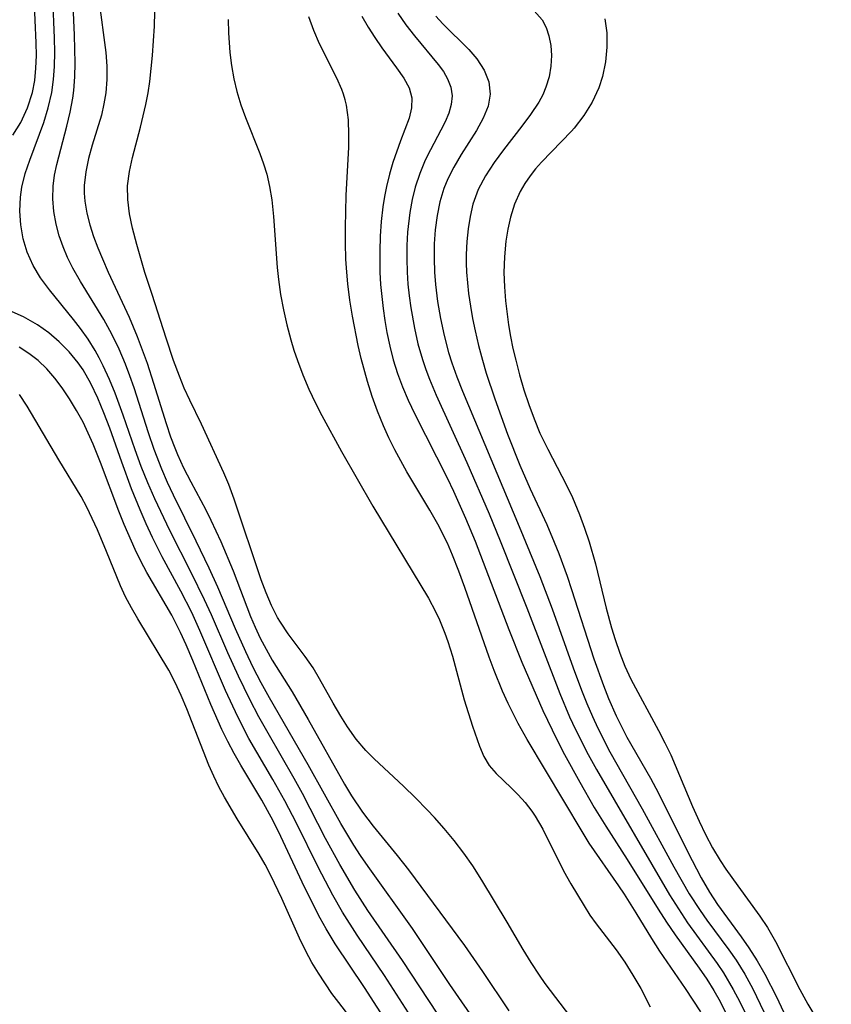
# Model space of a CAD drawing. Header units: metres. Extents: x 1073367 to 1082519, y 1569854 to 1574957.
# Tile 857 of 1056: x 1079521 to 1079612, y 1572781 to 1572892. Entities that reach past the tile are written whole.
import ezdxf

# ---------------------------------------------------------------- set-up
doc = ezdxf.new("R2010")
doc.units = ezdxf.units.M
doc.layers.add('CGG_CurvaNivelLidar_v1', color=253, linetype='Continuous', lineweight=30)

msp = doc.modelspace()

# ---------------------------------------------------------------- linework, layer by layer
at = {"layer": 'CGG_CurvaNivelLidar_v1'}
for p, q in [((1079526.9399, 1572890.1718, 71.5), (1079526.3887, 1572902.4438, 71.5)), ((1079524.6789, 1572889.8492, 72), (1079524.2997, 1572899.1974, 72)), ((1079535.9009, 1572891.195, 70.5), (1079536.0763, 1572899.5009, 70.5)), ((1079522.6484, 1572889.3185, 72.5), (1079522.2269, 1572898.3217, 72.5)), ((1079529.6605, 1572894.1783, 71), (1079530.4321, 1572888.2214, 71)), ((1079553.7738, 1572890.6784, 71), (1079553.2111, 1572892.2154, 71)), ((1079559.1524, 1572892.3144, 71.5), (1079559.8797, 1572891.0809, 71.5)), ((1079563.2047, 1572892.634, 72), (1079564.114, 1572891.3239, 72)), ((1079567.4758, 1572892.2883, 72.5), (1079568.2438, 1572891.4433, 72.5)), ((1079578.5101, 1572892.8872, 73), (1079579.3916, 1572891.8795, 73)), ((1079535.6997, 1572887.8964, 70.5), (1079535.9009, 1572891.195, 70.5)), ((1079544.1676, 1572891.9322, 70.5), (1079544.1915, 1572890.4263, 70.5)), ((1079559.8797, 1572891.0809, 71.5), (1079560.637, 1572889.8933, 71.5)), ((1079564.114, 1572891.3239, 72), (1079565.0679, 1572890.0856, 72)), ((1079568.2438, 1572891.4433, 72.5), (1079571.1637, 1572888.5728, 72.5)), ((1079579.3916, 1572891.8795, 73), (1079579.8356, 1572891.0385, 73)), ((1079586.4398, 1572892.0149, 73.5), (1079586.6497, 1572890.4342, 73.5)), ((1079527.0152, 1572887.0337, 71.5), (1079526.9399, 1572890.1718, 71.5)), ((1079544.1915, 1572890.4263, 70.5), (1079544.3451, 1572888.2347, 70.5)), ((1079554.4205, 1572889.1966, 71), (1079553.7738, 1572890.6784, 71)), ((1079565.0679, 1572890.0856, 72), (1079567.7458, 1572886.8791, 72)), ((1079579.8356, 1572891.0385, 73), (1079580.1496, 1572890.1109, 73)), ((1079580.1496, 1572890.1109, 73), (1079580.3596, 1572889.0206, 73)), ((1079586.6497, 1572890.4342, 73.5), (1079586.6658, 1572888.8069, 73.5)), ((1079522.6583, 1572887.89, 72.5), (1079522.6484, 1572889.3185, 72.5)), ((1079524.7074, 1572888.2532, 72), (1079524.6789, 1572889.8492, 72)), ((1079556.3817, 1572885.3397, 71), (1079554.4205, 1572889.1966, 71)), ((1079560.637, 1572889.8933, 71.5), (1079561.4108, 1572888.7568, 71.5)), ((1079580.3596, 1572889.0206, 73), (1079580.436, 1572887.878, 73)), ((1079522.6055, 1572886.4717, 72.5), (1079522.6583, 1572887.89, 72.5)), ((1079524.6803, 1572886.6721, 72), (1079524.7074, 1572888.2532, 72)), ((1079530.4321, 1572888.2214, 71), (1079530.545, 1572886.6872, 71)), ((1079535.3903, 1572884.9726, 70.5), (1079535.6997, 1572887.8964, 70.5)), ((1079544.3451, 1572888.2347, 70.5), (1079544.5325, 1572886.7496, 70.5)), ((1079561.4108, 1572888.7568, 71.5), (1079563.0763, 1572886.49, 71.5)), ((1079571.1637, 1572888.5728, 72.5), (1079572.0825, 1572887.5218, 72.5)), ((1079580.436, 1572887.878, 73), (1079580.3783, 1572886.7062, 73)), ((1079586.6658, 1572888.8069, 73.5), (1079586.5035, 1572887.1649, 73.5)), ((1079524.5796, 1572885.1858, 72), (1079524.6803, 1572886.6721, 72)), ((1079526.9733, 1572885.4827, 71.5), (1079527.0152, 1572887.0337, 71.5)), ((1079530.545, 1572886.6872, 71), (1079530.5535, 1572885.1913, 71)), ((1079544.5325, 1572886.7496, 70.5), (1079544.7928, 1572885.2805, 70.5)), ((1079567.7458, 1572886.8791, 72), (1079568.3223, 1572886.0831, 72)), ((1079572.0825, 1572887.5218, 72.5), (1079572.8973, 1572886.2555, 72.5)), ((1079580.3783, 1572886.7062, 73), (1079580.1762, 1572885.5076, 73)), ((1079586.5035, 1572887.1649, 73.5), (1079586.1631, 1572885.5385, 73.5)), ((1079522.4646, 1572885.0788, 72.5), (1079522.6055, 1572886.4717, 72.5)), ((1079563.0763, 1572886.49, 71.5), (1079563.8679, 1572885.3584, 71.5)), ((1079568.3223, 1572886.0831, 72), (1079568.7909, 1572885.2772, 72)), ((1079572.8973, 1572886.2555, 72.5), (1079573.4188, 1572884.9242, 72.5)), ((1079586.1631, 1572885.5385, 73.5), (1079585.7453, 1572884.2506, 73.5)), ((1079522.2065, 1572883.7185, 72.5), (1079522.4646, 1572885.0788, 72.5)), ((1079524.3798, 1572883.7208, 72), (1079524.5796, 1572885.1858, 72)), ((1079526.8482, 1572883.9479, 71.5), (1079526.9733, 1572885.4827, 71.5)), ((1079530.5535, 1572885.1913, 71), (1079530.4412, 1572883.7119, 71)), ((1079535.1982, 1572883.6945, 70.5), (1079535.3903, 1572884.9726, 70.5)), ((1079544.7928, 1572885.2805, 70.5), (1079545.1345, 1572883.8328, 70.5)), ((1079556.9297, 1572884.0632, 71), (1079556.3817, 1572885.3397, 71)), ((1079563.8679, 1572885.3584, 71.5), (1079564.4732, 1572884.2496, 71.5)), ((1079568.7909, 1572885.2772, 72), (1079569.1488, 1572884.3335, 72)), ((1079573.4188, 1572884.9242, 72.5), (1079573.5808, 1572883.5568, 72.5)), ((1079580.1762, 1572885.5076, 73), (1079579.8201, 1572884.3222, 73)), ((1079521.6609, 1572882.0148, 72.5), (1079522.2065, 1572883.7185, 72.5)), ((1079523.9939, 1572882.0241, 72), (1079524.3798, 1572883.7208, 72)), ((1079526.7332, 1572883.1001, 71.5), (1079526.8482, 1572883.9479, 71.5)), ((1079530.4412, 1572883.7119, 71), (1079530.2373, 1572882.4505, 71)), ((1079534.9496, 1572882.3975, 70.5), (1079535.1982, 1572883.6945, 70.5)), ((1079545.1345, 1572883.8328, 70.5), (1079545.5799, 1572882.3607, 70.5)), ((1079557.115, 1572883.5375, 71), (1079556.9297, 1572884.0632, 71)), ((1079557.2992, 1572882.9105, 71), (1079557.115, 1572883.5375, 71)), ((1079564.4732, 1572884.2496, 71.5), (1079564.7915, 1572883.1299, 71.5)), ((1079569.1488, 1572884.3335, 72), (1079569.291, 1572883.3623, 72)), ((1079569.291, 1572883.3623, 72), (1079569.2026, 1572882.3959, 72)), ((1079573.5808, 1572883.5568, 72.5), (1079573.3422, 1572882.2059, 72.5)), ((1079579.4619, 1572883.4855, 73), (1079579.0261, 1572882.669, 73)), ((1079579.8201, 1572884.3222, 73), (1079579.4619, 1572883.4855, 73)), ((1079585.7453, 1572884.2506, 73.5), (1079585.0072, 1572882.662, 73.5)), ((1079526.4356, 1572881.5151, 71.5), (1079526.7332, 1572883.1001, 71.5)), ((1079530.2373, 1572882.4505, 71), (1079529.9488, 1572881.2089, 71)), ((1079534.3464, 1572879.8528, 70.5), (1079534.9496, 1572882.3975, 70.5)), ((1079545.5799, 1572882.3607, 70.5), (1079546.0999, 1572880.9148, 70.5)), ((1079557.4376, 1572882.2971, 71), (1079557.2992, 1572882.9105, 71)), ((1079557.6563, 1572880.6792, 71), (1079557.4376, 1572882.2971, 71)), ((1079564.7915, 1572883.1299, 71.5), (1079564.7571, 1572882.0161, 71.5)), ((1079569.2026, 1572882.3959, 72), (1079568.9268, 1572881.4142, 72)), ((1079579.0261, 1572882.669, 73), (1079578.1075, 1572881.2726, 73)), ((1079585.0072, 1572882.662, 73.5), (1079584.0777, 1572881.1578, 73.5)), ((1079520.8966, 1572880.3866, 72.5), (1079521.6609, 1572882.0148, 72.5)), ((1079523.4822, 1572880.3593, 72), (1079523.9939, 1572882.0241, 72)), ((1079526.0654, 1572879.9491, 71.5), (1079526.4356, 1572881.5151, 71.5)), ((1079529.9488, 1572881.2089, 71), (1079528.9261, 1572877.829, 71)), ((1079564.7571, 1572882.0161, 71.5), (1079564.4648, 1572880.8515, 71.5)), ((1079568.9268, 1572881.4142, 72), (1079568.5327, 1572880.4628, 72)), ((1079573.3422, 1572882.2059, 72.5), (1079572.7941, 1572880.8441, 72.5)), ((1079578.1075, 1572881.2726, 73), (1079577.1315, 1572879.9605, 73)), ((1079584.0777, 1572881.1578, 73.5), (1079582.9944, 1572879.7482, 73.5)), ((1079520.0098, 1572878.9436, 72.5), (1079520.8966, 1572880.3866, 72.5)), ((1079521.9087, 1572876.1414, 72), (1079523.4822, 1572880.3593, 72)), ((1079546.0999, 1572880.9148, 70.5), (1079547.723, 1572876.8865, 70.5)), ((1079557.7236, 1572878.9965, 71), (1079557.6563, 1572880.6792, 71)), ((1079564.4648, 1572880.8515, 71.5), (1079563.5045, 1572878.3167, 71.5)), ((1079568.5327, 1572880.4628, 72), (1079568.0497, 1572879.4925, 72)), ((1079572.7941, 1572880.8441, 72.5), (1079572.0376, 1572879.4685, 72.5)), ((1079524.9418, 1572875.6578, 71.5), (1079526.0654, 1572879.9491, 71.5)), ((1079533.4444, 1572876.456, 70.5), (1079534.3464, 1572879.8528, 70.5)), ((1079557.6951, 1572877.5863, 71), (1079557.7236, 1572878.9965, 71)), ((1079568.0497, 1572879.4925, 72), (1079566.8671, 1572877.3018, 72)), ((1079572.0376, 1572879.4685, 72.5), (1079570.3275, 1572876.7766, 72.5)), ((1079577.1315, 1572879.9605, 73), (1079575.0692, 1572877.3107, 73)), ((1079582.6861, 1572879.3938, 73.5), (1079579.3157, 1572875.9347, 73.5)), ((1079582.9944, 1572879.7482, 73.5), (1079582.6861, 1572879.3938, 73.5)), ((1079528.9261, 1572877.829, 71), (1079528.5162, 1572876.3344, 71)), ((1079563.5045, 1572878.3167, 71.5), (1079562.6584, 1572875.8821, 71.5)), ((1079547.723, 1572876.8865, 70.5), (1079548.136, 1572875.7405, 70.5)), ((1079557.4239, 1572872.1652, 71), (1079557.6951, 1572877.5863, 71)), ((1079566.8671, 1572877.3018, 72), (1079566.2864, 1572876.1418, 72)), ((1079570.3275, 1572876.7766, 72.5), (1079569.4842, 1572875.3663, 72.5)), ((1079575.0692, 1572877.3107, 73), (1079574.0072, 1572875.8747, 73)), ((1079521.4053, 1572874.6299, 72), (1079521.9087, 1572876.1414, 72)), ((1079524.6906, 1572874.4487, 71.5), (1079524.9418, 1572875.6578, 71.5)), ((1079528.5162, 1572876.3344, 71), (1079528.2026, 1572874.8344, 71)), ((1079533.0851, 1572874.8681, 70.5), (1079533.4444, 1572876.456, 70.5)), ((1079548.136, 1572875.7405, 70.5), (1079548.4938, 1572874.5784, 70.5)), ((1079562.6584, 1572875.8821, 71.5), (1079562.2695, 1572874.5668, 71.5)), ((1079566.2864, 1572876.1418, 72), (1079565.6599, 1572874.6631, 72)), ((1079574.0072, 1572875.8747, 73), (1079573.0399, 1572874.3945, 73)), ((1079579.3157, 1572875.9347, 73.5), (1079578.6593, 1572875.1814, 73.5)), ((1079521.0331, 1572873.1069, 72), (1079521.4053, 1572874.6299, 72)), ((1079528.2026, 1572874.8344, 71), (1079528.0321, 1572873.3149, 71)), ((1079532.8866, 1572873.2822, 70.5), (1079533.0851, 1572874.8681, 70.5)), ((1079548.4938, 1572874.5784, 70.5), (1079548.8254, 1572873.1786, 70.5)), ((1079562.2695, 1572874.5668, 71.5), (1079561.9336, 1572873.2081, 71.5)), ((1079565.6599, 1572874.6631, 72), (1079565.1454, 1572873.1123, 72)), ((1079569.4842, 1572875.3663, 72.5), (1079568.8194, 1572874.0593, 72.5)), ((1079578.6593, 1572875.1814, 73.5), (1079578.0455, 1572874.3982, 73.5)), ((1079524.5298, 1572873.2381, 71.5), (1079524.6906, 1572874.4487, 71.5)), ((1079568.8194, 1572874.0593, 72.5), (1079568.3723, 1572872.9541, 72.5)), ((1079573.0399, 1572874.3945, 73), (1079572.2333, 1572872.8446, 73)), ((1079577.4511, 1572873.533, 73.5), (1079576.9283, 1572872.6279, 73.5)), ((1079578.0455, 1572874.3982, 73.5), (1079577.4511, 1572873.533, 73.5)), ((1079520.8776, 1572871.9959, 72), (1079521.0331, 1572873.1069, 72)), ((1079524.4938, 1572871.8166, 71.5), (1079524.5298, 1572873.2381, 71.5)), ((1079528.0321, 1572873.3149, 71), (1079528.0265, 1572872.4238, 71)), ((1079528.0265, 1572872.4238, 71), (1079528.0915, 1572871.5306, 71)), ((1079532.9137, 1572871.7137, 70.5), (1079532.8866, 1572873.2822, 70.5)), ((1079548.8254, 1572873.1786, 70.5), (1079549.0727, 1572871.6791, 70.5)), ((1079561.9336, 1572873.2081, 71.5), (1079561.7119, 1572872.0767, 71.5)), ((1079565.1454, 1572873.1123, 72), (1079564.8035, 1572871.7134, 72)), ((1079568.3723, 1572872.9541, 72.5), (1079567.9231, 1572871.4516, 72.5)), ((1079572.2333, 1572872.8446, 73), (1079571.6387, 1572871.1933, 73)), ((1079576.9283, 1572872.6279, 73.5), (1079576.3074, 1572871.219, 73.5)), ((1079520.8105, 1572870.4321, 72), (1079520.8776, 1572871.9959, 72)), ((1079524.612, 1572870.3925, 71.5), (1079524.4938, 1572871.8166, 71.5)), ((1079528.0915, 1572871.5306, 71), (1079528.3044, 1572870.2123, 71)), ((1079533.1207, 1572870.1276, 70.5), (1079532.9137, 1572871.7137, 70.5)), ((1079549.0727, 1572871.6791, 70.5), (1079549.2696, 1572869.8119, 70.5)), ((1079557.3322, 1572868.6081, 71), (1079557.4239, 1572872.1652, 71)), ((1079561.7119, 1572872.0767, 71.5), (1079561.5334, 1572870.9243, 71.5)), ((1079564.8035, 1572871.7134, 72), (1079564.5502, 1572870.2778, 72)), ((1079567.9231, 1572871.4516, 72.5), (1079567.6103, 1572869.9185, 72.5)), ((1079571.6387, 1572871.1933, 73), (1079571.3096, 1572869.8314, 73)), ((1079576.3074, 1572871.219, 73.5), (1079575.8392, 1572869.7341, 73.5)), ((1079520.9074, 1572868.8721, 72), (1079520.8105, 1572870.4321, 72)), ((1079524.8693, 1572868.9748, 71.5), (1079524.612, 1572870.3925, 71.5)), ((1079528.3044, 1572870.2123, 71), (1079528.634, 1572868.8961, 71)), ((1079533.4498, 1572868.523, 70.5), (1079533.1207, 1572870.1276, 70.5)), ((1079561.5334, 1572870.9243, 71.5), (1079561.3471, 1572869.2802, 71.5)), ((1079564.5502, 1572870.2778, 72), (1079564.3101, 1572868.0716, 72)), ((1079525.2275, 1572867.6548, 71.5), (1079524.8693, 1572868.9748, 71.5)), ((1079549.2696, 1572869.8119, 70.5), (1079549.6554, 1572864.1158, 70.5)), ((1079561.3471, 1572869.2802, 71.5), (1079561.2282, 1572867.6125, 71.5)), ((1079567.6103, 1572869.9185, 72.5), (1079567.4052, 1572868.3464, 72.5)), ((1079571.3096, 1572869.8314, 73), (1079571.0846, 1572868.4333, 73)), ((1079575.8392, 1572869.7341, 73.5), (1079575.5373, 1572868.4071, 73.5)), ((1079521.1685, 1572867.3345, 72), (1079520.9074, 1572868.8721, 72)), ((1079528.634, 1572868.8961, 71), (1079529.0575, 1572867.5831, 71)), ((1079533.913, 1572866.6717, 70.5), (1079533.4498, 1572868.523, 70.5)), ((1079557.3356, 1572866.8165, 71), (1079557.3322, 1572868.6081, 71)), ((1079564.3101, 1572868.0716, 72), (1079564.2322, 1572866.5848, 72)), ((1079567.4052, 1572868.3464, 72.5), (1079567.2931, 1572866.7463, 72.5)), ((1079571.0846, 1572868.4333, 73), (1079570.9484, 1572867.0082, 73)), ((1079575.5373, 1572868.4071, 73.5), (1079575.3198, 1572867.0469, 73.5)), ((1079521.605, 1572865.8393, 72), (1079521.1685, 1572867.3345, 72)), ((1079525.6542, 1572866.4246, 71.5), (1079525.2275, 1572867.6548, 71.5)), ((1079529.0575, 1572867.5831, 71), (1079529.535, 1572866.3224, 71)), ((1079557.3865, 1572865.0226, 71), (1079557.3356, 1572866.8165, 71)), ((1079561.2282, 1572867.6125, 71.5), (1079561.1727, 1572865.9292, 71.5)), ((1079570.9484, 1572867.0082, 73), (1079570.89, 1572865.5635, 73)), ((1079575.3198, 1572867.0469, 73.5), (1079575.1584, 1572865.2996, 73.5)), ((1079522.2785, 1572864.3215, 72), (1079521.605, 1572865.8393, 72)), ((1079526.1598, 1572865.2137, 71.5), (1079525.6542, 1572866.4246, 71.5)), ((1079529.535, 1572866.3224, 71), (1079530.0591, 1572865.0612, 71)), ((1079534.8341, 1572863.5453, 70.5), (1079533.913, 1572866.6717, 70.5)), ((1079561.1727, 1572865.9292, 71.5), (1079561.2015, 1572863.5764, 71.5)), ((1079564.2322, 1572866.5848, 72), (1079564.2143, 1572865.0868, 72)), ((1079567.2931, 1572866.7463, 72.5), (1079567.265, 1572865.1275, 72.5)), ((1079526.7424, 1572864.0283, 71.5), (1079526.1598, 1572865.2137, 71.5)), ((1079530.0591, 1572865.0612, 71), (1079530.71, 1572863.5819, 71)), ((1079557.4745, 1572863.5602, 71), (1079557.3865, 1572865.0226, 71)), ((1079564.2143, 1572865.0868, 72), (1079564.2565, 1572863.5828, 72)), ((1079567.265, 1572865.1275, 72.5), (1079567.3131, 1572863.5802, 72.5)), ((1079570.89, 1572865.5635, 73), (1079570.8916, 1572864.5717, 73)), ((1079570.8916, 1572864.5717, 73), (1079570.927, 1572863.5756, 73)), ((1079575.1584, 1572865.2996, 73.5), (1079575.1149, 1572863.5257, 73.5)), ((1079523.1326, 1572862.9237, 72), (1079522.2785, 1572864.3215, 72)), ((1079527.6071, 1572862.5202, 71.5), (1079526.7424, 1572864.0283, 71.5)), ((1079530.71, 1572863.5819, 71), (1079533.068, 1572858.529, 71)), ((1079535.6563, 1572861.0608, 70.5), (1079534.8341, 1572863.5453, 70.5)), ((1079549.6554, 1572864.1158, 70.5), (1079549.8037, 1572862.7696, 70.5)), ((1079557.5972, 1572862.2545, 71), (1079557.4745, 1572863.5602, 71)), ((1079561.2015, 1572863.5764, 71.5), (1079561.2773, 1572862.2029, 71.5)), ((1079564.2565, 1572863.5828, 72), (1079564.3455, 1572862.2447, 72)), ((1079567.3131, 1572863.5802, 72.5), (1079567.4175, 1572862.2019, 72.5)), ((1079570.927, 1572863.5756, 73), (1079571.0149, 1572862.3724, 73)), ((1079575.1149, 1572863.5257, 73.5), (1079575.17, 1572861.9382, 73.5)), ((1079524.1255, 1572861.5803, 72), (1079523.1326, 1572862.9237, 72)), ((1079530.2186, 1572858.25, 71.5), (1079527.6071, 1572862.5202, 71.5)), ((1079549.8037, 1572862.7696, 70.5), (1079550.0585, 1572861.0583, 70.5)), ((1079571.0149, 1572862.3724, 73), (1079571.1473, 1572861.1671, 73)), ((1079526.8272, 1572858.2715, 72), (1079524.1255, 1572861.5803, 72)), ((1079557.8279, 1572860.4463, 71), (1079557.5972, 1572862.2545, 71)), ((1079561.2773, 1572862.2029, 71.5), (1079561.5447, 1572859.4858, 71.5)), ((1079564.3455, 1572862.2447, 72), (1079564.4802, 1572860.9077, 72)), ((1079567.4175, 1572862.2019, 72.5), (1079567.6525, 1572860.2797, 72.5)), ((1079575.17, 1572861.9382, 73.5), (1079575.2973, 1572860.3434, 73.5)), ((1079537.2096, 1572856.1583, 70.5), (1079535.6563, 1572861.0608, 70.5)), ((1079550.0585, 1572861.0583, 70.5), (1079550.3796, 1572859.3539, 70.5)), ((1079558.114, 1572858.6437, 71), (1079557.8279, 1572860.4463, 71)), ((1079564.4802, 1572860.9077, 72), (1079564.6583, 1572859.574, 72)), ((1079567.6525, 1572860.2797, 72.5), (1079567.9803, 1572858.3635, 72.5)), ((1079571.1473, 1572861.1671, 73), (1079571.348, 1572859.7777, 73)), ((1079575.2973, 1572860.3434, 73.5), (1079575.6359, 1572857.6826, 73.5)), ((1079521.2232, 1572858.5596, 72.5), (1079519.5959, 1572859.2754, 72.5)), ((1079550.3796, 1572859.3539, 70.5), (1079550.7629, 1572857.6592, 70.5)), ((1079561.5447, 1572859.4858, 71.5), (1079561.7338, 1572858.1463, 71.5)), ((1079564.6583, 1572859.574, 72), (1079565.0615, 1572857.3053, 72)), ((1079571.348, 1572859.7777, 73), (1079571.5923, 1572858.3893, 73)), ((1079522.7782, 1572857.6554, 72.5), (1079521.2232, 1572858.5596, 72.5)), ((1079527.6175, 1572857.2456, 72), (1079526.8272, 1572858.2715, 72)), ((1079531.118, 1572856.6154, 71.5), (1079530.2186, 1572858.25, 71.5)), ((1079533.068, 1572858.529, 71), (1079533.9722, 1572856.3628, 71)), ((1079558.746, 1572855.3616, 71), (1079558.114, 1572858.6437, 71)), ((1079561.7338, 1572858.1463, 71.5), (1079561.9644, 1572856.8146, 71.5)), ((1079567.9803, 1572858.3635, 72.5), (1079568.3958, 1572856.4599, 72.5)), ((1079571.5923, 1572858.3893, 73), (1079571.8742, 1572857.0034, 73)), ((1079524.0383, 1572856.7544, 72.5), (1079522.7782, 1572857.6554, 72.5)), ((1079528.4627, 1572856.0463, 72), (1079527.6175, 1572857.2456, 72)), ((1079550.7629, 1572857.6592, 70.5), (1079551.2084, 1572855.978, 70.5)), ((1079561.9644, 1572856.8146, 71.5), (1079562.2913, 1572855.277, 71.5)), ((1079565.0615, 1572857.3053, 72), (1079565.467, 1572855.5363, 72)), ((1079571.8742, 1572857.0034, 73), (1079572.2592, 1572855.3399, 73)), ((1079575.6359, 1572857.6826, 73.5), (1079575.8606, 1572856.3558, 73.5)), ((1079525.2253, 1572855.7476, 72.5), (1079524.0383, 1572856.7544, 72.5)), ((1079526.3415, 1572854.6236, 72.5), (1079525.2253, 1572855.7476, 72.5)), ((1079529.2437, 1572854.7996, 72), (1079528.4627, 1572856.0463, 72)), ((1079531.9249, 1572854.9516, 71.5), (1079531.118, 1572856.6154, 71.5)), ((1079533.9722, 1572856.3628, 71), (1079535.0836, 1572853.3546, 71)), ((1079538.0451, 1572853.6605, 70.5), (1079537.2096, 1572856.1583, 70.5)), ((1079551.2084, 1572855.978, 70.5), (1079551.5562, 1572854.8218, 70.5)), ((1079568.3958, 1572856.4599, 72.5), (1079568.9023, 1572854.5758, 72.5)), ((1079575.8606, 1572856.3558, 73.5), (1079576.1263, 1572855.0193, 73.5)), ((1079521.8175, 1572854.4708, 73), (1079520.7119, 1572855.1805, 73)), ((1079527.3485, 1572853.3953, 72.5), (1079526.3415, 1572854.6236, 72.5)), ((1079529.7172, 1572853.9517, 72), (1079529.2437, 1572854.7996, 72)), ((1079532.6511, 1572853.2439, 71.5), (1079531.9249, 1572854.9516, 71.5)), ((1079551.5562, 1572854.8218, 70.5), (1079551.9387, 1572853.6762, 70.5)), ((1079559.0835, 1572853.8843, 71), (1079558.746, 1572855.3616, 71)), ((1079562.2913, 1572855.277, 71.5), (1079562.6886, 1572853.7577, 71.5)), ((1079565.467, 1572855.5363, 72), (1079565.9604, 1572853.791, 72)), ((1079572.2592, 1572855.3399, 73), (1079572.6975, 1572853.6868, 73)), ((1079576.1263, 1572855.0193, 73.5), (1079576.4317, 1572853.6917, 73.5)), ((1079522.8575, 1572853.6502, 73), (1079521.8175, 1572854.4708, 73)), ((1079523.8241, 1572852.7264, 73), (1079522.8575, 1572853.6502, 73)), ((1079530.1594, 1572853.0842, 72), (1079529.7172, 1572853.9517, 72)), ((1079538.6951, 1572851.8974, 70.5), (1079538.0451, 1572853.6605, 70.5)), ((1079551.9387, 1572853.6762, 70.5), (1079552.5545, 1572852.0468, 70.5)), ((1079559.7855, 1572851.3154, 71), (1079559.0835, 1572853.8843, 71)), ((1079562.6886, 1572853.7577, 71.5), (1079563.1752, 1572852.2236, 71.5)), ((1079565.9604, 1572853.791, 72), (1079566.3343, 1572852.6737, 72)), ((1079568.9023, 1572854.5758, 72.5), (1079569.2673, 1572853.4187, 72.5)), ((1079572.6975, 1572853.6868, 73), (1079573.1313, 1572852.2392, 73)), ((1079576.4317, 1572853.6917, 73.5), (1079576.8627, 1572852.063, 73.5)), ((1079524.7189, 1572851.6983, 73), (1079523.8241, 1572852.7264, 73)), ((1079527.8885, 1572852.6096, 72.5), (1079527.3485, 1572853.3953, 72.5)), ((1079528.7709, 1572851.0775, 72.5), (1079527.8885, 1572852.6096, 72.5)), ((1079530.8552, 1572851.5525, 72), (1079530.1594, 1572853.0842, 72)), ((1079533.1482, 1572851.9365, 71.5), (1079532.6511, 1572853.2439, 71.5)), ((1079535.0836, 1572853.3546, 71), (1079535.8057, 1572851.1316, 71)), ((1079566.3343, 1572852.6737, 72), (1079566.7485, 1572851.5696, 72)), ((1079569.2673, 1572853.4187, 72.5), (1079569.8406, 1572851.8159, 72.5)), ((1079525.552, 1572850.594, 73), (1079524.7189, 1572851.6983, 73)), ((1079531.4887, 1572849.9831, 72), (1079530.8552, 1572851.5525, 72)), ((1079533.6124, 1572850.6136, 71.5), (1079533.1482, 1572851.9365, 71.5)), ((1079539.2364, 1572850.5793, 70.5), (1079538.6951, 1572851.8974, 70.5)), ((1079552.5545, 1572852.0468, 70.5), (1079553.2381, 1572850.4422, 70.5)), ((1079560.3244, 1572849.6366, 71), (1079559.7855, 1572851.3154, 71)), ((1079563.1752, 1572852.2236, 71.5), (1079563.7352, 1572850.713, 71.5)), ((1079566.7485, 1572851.5696, 72), (1079567.5029, 1572849.7794, 72)), ((1079569.8406, 1572851.8159, 72.5), (1079570.4656, 1572850.2276, 72.5)), ((1079573.1313, 1572852.2392, 73), (1079574.0832, 1572849.3651, 73)), ((1079576.8627, 1572852.063, 73.5), (1079577.3548, 1572850.3903, 73.5)), ((1079526.3872, 1572849.3611, 73), (1079525.552, 1572850.594, 73)), ((1079529.5438, 1572849.4586, 72.5), (1079528.7709, 1572851.0775, 72.5)), ((1079535.2473, 1572845.534, 71.5), (1079533.6124, 1572850.6136, 71.5)), ((1079535.8057, 1572851.1316, 71), (1079537.2034, 1572846.5843, 71)), ((1079539.8615, 1572849.2195, 70.5), (1079539.2364, 1572850.5793, 70.5)), ((1079553.2381, 1572850.4422, 70.5), (1079553.9813, 1572848.8623, 70.5)), ((1079563.7352, 1572850.713, 71.5), (1079564.3608, 1572849.2259, 71.5)), ((1079570.4656, 1572850.2276, 72.5), (1079576.8342, 1572835.0348, 72.5)), ((1079577.3548, 1572850.3903, 73.5), (1079577.8935, 1572848.7384, 73.5)), ((1079521.6384, 1572848.5459, 73.5), (1079520.7548, 1572849.8481, 73.5)), ((1079527.1714, 1572848.0742, 73), (1079526.3872, 1572849.3611, 73)), ((1079530.2395, 1572847.7789, 72.5), (1079529.5438, 1572849.4586, 72.5)), ((1079532.3796, 1572847.5454, 72), (1079531.4887, 1572849.9831, 72)), ((1079541.1677, 1572846.5382, 70.5), (1079539.8615, 1572849.2195, 70.5)), ((1079560.9235, 1572847.9802, 71), (1079560.3244, 1572849.6366, 71)), ((1079564.3608, 1572849.2259, 71.5), (1079565.1036, 1572847.6408, 71.5)), ((1079567.5029, 1572849.7794, 72), (1079570.9663, 1572842.2052, 72)), ((1079574.0832, 1572849.3651, 73), (1079575.4974, 1572845.4049, 73)), ((1079525.1771, 1572842.5254, 73.5), (1079521.6384, 1572848.5459, 73.5)), ((1079527.8963, 1572846.7366, 73), (1079527.1714, 1572848.0742, 73)), ((1079553.9813, 1572848.8623, 70.5), (1079554.6782, 1572847.4935, 70.5)), ((1079561.5894, 1572846.3511, 71), (1079560.9235, 1572847.9802, 71)), ((1079577.8935, 1572848.7384, 73.5), (1079578.4881, 1572847.1151, 73.5)), ((1079530.8842, 1572846.0587, 72.5), (1079530.2395, 1572847.7789, 72.5)), ((1079533.7305, 1572843.6442, 72), (1079532.3796, 1572847.5454, 72)), ((1079554.6782, 1572847.4935, 70.5), (1079556.8915, 1572843.4747, 70.5)), ((1079565.1036, 1572847.6408, 71.5), (1079568.7533, 1572840.4846, 71.5)), ((1079578.4881, 1572847.1151, 73.5), (1079579.1521, 1572845.5295, 73.5)), ((1079528.477, 1572845.5264, 73), (1079527.8963, 1572846.7366, 73)), ((1079532.2313, 1572842.2548, 72.5), (1079530.8842, 1572846.0587, 72.5)), ((1079537.2034, 1572846.5843, 71), (1079537.7109, 1572845.0918, 71)), ((1079543.6842, 1572841.0701, 70.5), (1079541.1677, 1572846.5382, 70.5)), ((1079562.2131, 1572844.9898, 71), (1079561.5894, 1572846.3511, 71)), ((1079529.0164, 1572844.287, 73), (1079528.477, 1572845.5264, 73)), ((1079535.8762, 1572843.6925, 71.5), (1079535.2473, 1572845.534, 71.5)), ((1079537.7109, 1572845.0918, 71), (1079538.1792, 1572843.853, 71)), ((1079562.8807, 1572843.6489, 71), (1079562.2131, 1572844.9898, 71)), ((1079575.4974, 1572845.4049, 73), (1079576.8883, 1572841.9252, 73)), ((1079579.1521, 1572845.5295, 73.5), (1079580.0267, 1572843.7049, 73.5)), ((1079529.8321, 1572842.2403, 73), (1079529.0164, 1572844.287, 73)), ((1079534.4169, 1572841.7909, 72), (1079533.7305, 1572843.6442, 72)), ((1079536.7273, 1572841.4719, 71.5), (1079535.8762, 1572843.6925, 71.5)), ((1079538.1792, 1572843.853, 71), (1079538.4888, 1572843.1057, 71)), ((1079564.2327, 1572841.1589, 71), (1079562.8807, 1572843.6489, 71)), ((1079580.0267, 1572843.7049, 73.5), (1079582.1281, 1572839.6659, 73.5)), ((1079527.6731, 1572838.4212, 73.5), (1079525.1771, 1572842.5254, 73.5)), ((1079538.4888, 1572843.1057, 71), (1079539.1708, 1572841.6206, 71)), ((1079556.8915, 1572843.4747, 70.5), (1079560.4135, 1572837.3203, 70.5)), ((1079531.8931, 1572836.7624, 73), (1079529.8321, 1572842.2403, 73)), ((1079533.3404, 1572839.2714, 72.5), (1079532.2313, 1572842.2548, 72.5)), ((1079535.152, 1572839.9543, 72), (1079534.4169, 1572841.7909, 72)), ((1079537.3589, 1572839.9963, 71.5), (1079536.7273, 1572841.4719, 71.5)), ((1079539.1708, 1572841.6206, 71), (1079539.981, 1572840.0457, 71)), ((1079570.9663, 1572842.2052, 72), (1079573.4533, 1572836.4532, 72)), ((1079576.8883, 1572841.9252, 73), (1079578.0457, 1572839.2831, 73)), ((1079544.24, 1572839.7677, 70.5), (1079543.6842, 1572841.0701, 70.5)), ((1079566.8011, 1572836.8705, 71), (1079564.2327, 1572841.1589, 71)), ((1079568.7533, 1572840.4846, 71.5), (1079569.4602, 1572838.9966, 71.5)), ((1079534.2906, 1572836.926, 72.5), (1079533.3404, 1572839.2714, 72.5)), ((1079535.9377, 1572838.1457, 72), (1079535.152, 1572839.9543, 72)), ((1079538.0298, 1572838.5389, 71.5), (1079537.3589, 1572839.9963, 71.5)), ((1079539.981, 1572840.0457, 71), (1079541.6572, 1572836.9188, 71)), ((1079544.8608, 1572838.1021, 70.5), (1079544.24, 1572839.7677, 70.5)), ((1079578.0457, 1572839.2831, 73), (1079579.9172, 1572835.2556, 73)), ((1079582.1281, 1572839.6659, 73.5), (1079582.7864, 1572838.2968, 73.5)), ((1079528.3248, 1572837.1975, 73.5), (1079527.6731, 1572838.4212, 73.5)), ((1079537.6276, 1572834.5806, 72), (1079535.9377, 1572838.1457, 72)), ((1079540.5949, 1572833.3832, 71.5), (1079538.0298, 1572838.5389, 71.5)), ((1079547.8814, 1572829.0688, 70.5), (1079544.8608, 1572838.1021, 70.5)), ((1079569.4602, 1572838.9966, 71.5), (1079570.8063, 1572835.9857, 71.5)), ((1079582.7864, 1572838.2968, 73.5), (1079583.5903, 1572836.3926, 73.5)), ((1079529.5062, 1572834.6565, 73.5), (1079528.3248, 1572837.1975, 73.5)), ((1079534.9796, 1572835.3487, 72.5), (1079534.2906, 1572836.926, 72.5)), ((1079560.4135, 1572837.3203, 70.5), (1079566.665, 1572826.9818, 70.5)), ((1079532.4985, 1572835.2751, 73), (1079531.8931, 1572836.7624, 73)), ((1079541.6572, 1572836.9188, 71), (1079542.2434, 1572835.7412, 71)), ((1079567.6861, 1572835.3172, 71), (1079566.8011, 1572836.8705, 71)), ((1079570.8063, 1572835.9857, 71.5), (1079571.8805, 1572833.3989, 71.5)), ((1079573.4533, 1572836.4532, 72), (1079574.6927, 1572833.444, 72)), ((1079583.5903, 1572836.3926, 73.5), (1079584.1578, 1572834.8651, 73.5)), ((1079533.7413, 1572832.4725, 73), (1079532.4985, 1572835.2751, 73)), ((1079535.7007, 1572833.7908, 72.5), (1079534.9796, 1572835.3487, 72.5)), ((1079542.2434, 1572835.7412, 71), (1079543.3479, 1572833.3445, 71)), ((1079568.7652, 1572833.1527, 71), (1079567.6861, 1572835.3172, 71)), ((1079576.8342, 1572835.0348, 72.5), (1079579.1383, 1572829.4164, 72.5)), ((1079579.9172, 1572835.2556, 73), (1079580.7506, 1572833.2968, 73)), ((1079584.1578, 1572834.8651, 73.5), (1079584.6736, 1572833.316, 73.5)), ((1079530.52, 1572832.2479, 73.5), (1079529.5062, 1572834.6565, 73.5)), ((1079536.7737, 1572831.6414, 72.5), (1079535.7007, 1572833.7908, 72.5)), ((1079540.0588, 1572829.8008, 72), (1079537.6276, 1572834.5806, 72)), ((1079542.0351, 1572830.3595, 71.5), (1079540.5949, 1572833.3832, 71.5)), ((1079543.3479, 1572833.3445, 71), (1079544.7225, 1572830.0673, 71)), ((1079569.3475, 1572831.8215, 71), (1079568.7652, 1572833.1527, 71)), ((1079571.8805, 1572833.3989, 71.5), (1079572.4942, 1572831.8373, 71.5)), ((1079574.6927, 1572833.444, 72), (1079577.6838, 1572825.8988, 72)), ((1079580.7506, 1572833.2968, 73), (1079581.2524, 1572832.0244, 73)), ((1079584.6736, 1572833.316, 73.5), (1079585.3807, 1572830.8593, 73.5)), ((1079532.0789, 1572828.3982, 73.5), (1079530.52, 1572832.2479, 73.5)), ((1079534.3796, 1572831.1609, 73), (1079533.7413, 1572832.4725, 73)), ((1079538.8767, 1572827.7743, 72.5), (1079536.7737, 1572831.6414, 72.5)), ((1079570.0618, 1572830.0207, 71), (1079569.3475, 1572831.8215, 71)), ((1079572.4942, 1572831.8373, 71.5), (1079575.6508, 1572823.5025, 71.5)), ((1079581.2524, 1572832.0244, 73), (1079582.1972, 1572829.4525, 73)), ((1079535.0551, 1572829.8749, 73), (1079534.3796, 1572831.1609, 73)), ((1079543.0051, 1572828.2216, 71.5), (1079542.0351, 1572830.3595, 71.5)), ((1079585.3807, 1572830.8593, 73.5), (1079586.5707, 1572825.8769, 73.5)), ((1079537.8391, 1572825.0876, 73), (1079535.0551, 1572829.8749, 73)), ((1079541.5301, 1572826.7972, 72), (1079540.0588, 1572829.8008, 72)), ((1079544.7225, 1572830.0673, 71), (1079546.6921, 1572824.9583, 71)), ((1079570.73, 1572828.1964, 71), (1079570.0618, 1572830.0207, 71)), ((1079579.1383, 1572829.4164, 72.5), (1079580.5339, 1572825.7985, 72.5)), ((1079582.1972, 1572829.4525, 73), (1079582.7081, 1572827.9687, 73)), ((1079532.6536, 1572827.1516, 73.5), (1079532.0789, 1572828.3982, 73.5)), ((1079545.0029, 1572823.542, 71.5), (1079543.0051, 1572828.2216, 71.5)), ((1079548.4276, 1572827.5967, 70.5), (1079547.8814, 1572829.0688, 70.5)), ((1079573.4574, 1572820.3905, 71), (1079570.73, 1572828.1964, 71)), ((1079533.3128, 1572825.9062, 73.5), (1079532.6536, 1572827.1516, 73.5)), ((1079540.0885, 1572825.3741, 72.5), (1079538.8767, 1572827.7743, 72.5)), ((1079549.0326, 1572826.173, 70.5), (1079548.4276, 1572827.5967, 70.5)), ((1079566.665, 1572826.9818, 70.5), (1079567.4454, 1572825.5179, 70.5)), ((1079582.7081, 1572827.9687, 73), (1079585.2148, 1572820.1761, 73)), ((1079534.0219, 1572824.6883, 73.5), (1079533.3128, 1572825.9062, 73.5)), ((1079542.2847, 1572825.1325, 72), (1079541.5301, 1572826.7972, 72)), ((1079549.7251, 1572824.8167, 70.5), (1079549.0326, 1572826.173, 70.5)), ((1079577.6838, 1572825.8988, 72), (1079581.3691, 1572816.308, 72)), ((1079586.5707, 1572825.8769, 73.5), (1079587.1611, 1572823.6837, 73.5)), ((1079538.8326, 1572823.1609, 73), (1079537.8391, 1572825.0876, 73)), ((1079541.0054, 1572823.3662, 72.5), (1079540.0885, 1572825.3741, 72.5)), ((1079544.1385, 1572820.8663, 72), (1079542.2847, 1572825.1325, 72)), ((1079546.6921, 1572824.9583, 71), (1079547.2097, 1572823.7512, 71)), ((1079550.03, 1572824.3016, 70.5), (1079549.7251, 1572824.8167, 70.5)), ((1079567.4454, 1572825.5179, 70.5), (1079567.8863, 1572824.5695, 70.5)), ((1079580.5339, 1572825.7985, 72.5), (1079582.8745, 1572819.1946, 72.5)), ((1079537.5103, 1572818.9384, 73.5), (1079534.0219, 1572824.6883, 73.5)), ((1079547.2097, 1572823.7512, 71), (1079547.7806, 1572822.5232, 71)), ((1079550.9113, 1572822.9891, 70.5), (1079550.03, 1572824.3016, 70.5)), ((1079567.8863, 1572824.5695, 70.5), (1079568.4883, 1572823.0801, 70.5)), ((1079587.1611, 1572823.6837, 73.5), (1079587.5746, 1572822.3489, 73.5)), ((1079539.4677, 1572821.7758, 73), (1079538.8326, 1572823.1609, 73)), ((1079543.8782, 1572816.6248, 72.5), (1079541.0054, 1572823.3662, 72.5)), ((1079546.1377, 1572820.9801, 71.5), (1079545.0029, 1572823.542, 71.5)), ((1079552.7977, 1572820.4634, 70.5), (1079550.9113, 1572822.9891, 70.5)), ((1079568.4883, 1572823.0801, 70.5), (1079568.8241, 1572822.1306, 70.5)), ((1079575.6508, 1572823.5025, 71.5), (1079577.1132, 1572819.8233, 71.5)), ((1079540.2081, 1572820.0192, 73), (1079539.4677, 1572821.7758, 73)), ((1079547.7806, 1572822.5232, 71), (1079548.421, 1572821.2694, 71)), ((1079568.8241, 1572822.1306, 70.5), (1079569.3352, 1572820.4892, 70.5)), ((1079587.5746, 1572822.3489, 73.5), (1079588.1012, 1572820.837, 73.5)), ((1079545.3292, 1572818.2517, 72), (1079544.1385, 1572820.8663, 72)), ((1079546.9782, 1572819.2278, 71.5), (1079546.1377, 1572820.9801, 71.5)), ((1079548.421, 1572821.2694, 71), (1079549.1082, 1572820.0447, 71)), ((1079553.6905, 1572819.1698, 70.5), (1079552.7977, 1572820.4634, 70.5)), ((1079569.3352, 1572820.4892, 70.5), (1079570.6664, 1572815.5843, 70.5)), ((1079574.027, 1572818.8659, 71), (1079573.4574, 1572820.3905, 71)), ((1079588.1012, 1572820.837, 73.5), (1079588.6875, 1572819.3596, 73.5)), ((1079542.2271, 1572815.0518, 73), (1079540.2081, 1572820.0192, 73)), ((1079549.1082, 1572820.0447, 71), (1079551.3398, 1572816.4791, 71)), ((1079577.1132, 1572819.8233, 71.5), (1079579.472, 1572814.3965, 71.5)), ((1079585.2148, 1572820.1761, 73), (1079586.2725, 1572817.2023, 73)), ((1079588.6875, 1572819.3596, 73.5), (1079589.3432, 1572817.9257, 73.5)), ((1079538.2425, 1572817.5232, 73.5), (1079537.5103, 1572818.9384, 73.5)), ((1079546.6145, 1572815.6285, 72), (1079545.3292, 1572818.2517, 72)), ((1079547.8643, 1572817.5011, 71.5), (1079546.9782, 1572819.2278, 71.5)), ((1079554.4205, 1572817.9495, 70.5), (1079553.6905, 1572819.1698, 70.5)), ((1079574.9573, 1572816.5842, 71), (1079574.027, 1572818.8659, 71)), ((1079582.8745, 1572819.1946, 72.5), (1079583.8122, 1572816.6874, 72.5)), ((1079538.9125, 1572816.0614, 73.5), (1079538.2425, 1572817.5232, 73.5)), ((1079548.7951, 1572815.8022, 71.5), (1079547.8643, 1572817.5011, 71.5)), ((1079555.9373, 1572815.2209, 70.5), (1079554.4205, 1572817.9495, 70.5)), ((1079586.2725, 1572817.2023, 73), (1079586.847, 1572815.7385, 73)), ((1079589.3432, 1572817.9257, 73.5), (1079592.4601, 1572812.1392, 73.5)), ((1079539.5429, 1572814.5687, 73.5), (1079538.9125, 1572816.0614, 73.5)), ((1079545.2488, 1572813.6821, 72.5), (1079543.8782, 1572816.6248, 72.5)), ((1079551.3398, 1572816.4791, 71), (1079553.1606, 1572813.395, 71)), ((1079575.5763, 1572815.1931, 71), (1079574.9573, 1572816.5842, 71)), ((1079581.3691, 1572816.308, 72), (1079582.4856, 1572813.6723, 72)), ((1079583.8122, 1572816.6874, 72.5), (1079584.4109, 1572815.1891, 72.5)), ((1079543.4723, 1572812.27, 73), (1079542.2271, 1572815.0518, 73)), ((1079547.6301, 1572813.6774, 72), (1079546.6145, 1572815.6285, 72)), ((1079553.1552, 1572808.2902, 71.5), (1079548.7951, 1572815.8022, 71.5)), ((1079556.8032, 1572813.7595, 70.5), (1079555.9373, 1572815.2209, 70.5)), ((1079570.6664, 1572815.5843, 70.5), (1079571.5683, 1572812.6557, 70.5)), ((1079576.6939, 1572812.9331, 71), (1079575.5763, 1572815.1931, 71)), ((1079584.4109, 1572815.1891, 72.5), (1079585.0467, 1572813.7086, 72.5)), ((1079586.847, 1572815.7385, 73), (1079587.6871, 1572813.8139, 73)), ((1079542.0018, 1572808.263, 73.5), (1079539.5429, 1572814.5687, 73.5)), ((1079557.5696, 1572812.5714, 70.5), (1079556.8032, 1572813.7595, 70.5)), ((1079579.472, 1572814.3965, 71.5), (1079581.0331, 1572811.141, 71.5)), ((1079587.6871, 1572813.8139, 73), (1079588.1353, 1572812.8886, 73)), ((1079546.4948, 1572811.2713, 72.5), (1079545.2488, 1572813.6821, 72.5)), ((1079548.6453, 1572811.852, 72), (1079547.6301, 1572813.6774, 72)), ((1079553.1606, 1572813.395, 71), (1079557.2321, 1572806.1492, 71)), ((1079571.5683, 1572812.6557, 70.5), (1079572.3785, 1572810.4012, 70.5)), ((1079577.7033, 1572811.1594, 71), (1079576.6939, 1572812.9331, 71)), ((1079582.4856, 1572813.6723, 72), (1079583.1471, 1572812.2527, 72)), ((1079585.0467, 1572813.7086, 72.5), (1079585.6497, 1572812.4125, 72.5)), ((1079588.1353, 1572812.8886, 73), (1079588.9077, 1572811.4196, 73)), ((1079544.1328, 1572810.9139, 73), (1079543.4723, 1572812.27, 73)), ((1079551.5907, 1572806.7535, 72), (1079548.6453, 1572811.852, 72)), ((1079558.548, 1572811.1977, 70.5), (1079557.5696, 1572812.5714, 70.5)), ((1079583.1471, 1572812.2527, 72), (1079584.5715, 1572809.4622, 72)), ((1079585.6497, 1572812.4125, 72.5), (1079587.0062, 1572809.7719, 72.5)), ((1079592.4601, 1572812.1392, 73.5), (1079593.1726, 1572810.7859, 73.5)), ((1079544.8337, 1572809.5817, 73), (1079544.1328, 1572810.9139, 73)), ((1079549.1958, 1572806.6674, 72.5), (1079546.4948, 1572811.2713, 72.5)), ((1079559.6193, 1572809.9054, 70.5), (1079558.548, 1572811.1977, 70.5)), ((1079583.8715, 1572800.813, 71), (1079577.7033, 1572811.1594, 71)), ((1079581.0331, 1572811.141, 71.5), (1079581.9084, 1572809.4426, 71.5)), ((1079588.9077, 1572811.4196, 73), (1079591.5445, 1572806.8153, 73)), ((1079593.1726, 1572810.7859, 73.5), (1079593.841, 1572809.4118, 73.5)), ((1079545.5906, 1572808.2589, 73), (1079544.8337, 1572809.5817, 73)), ((1079560.5393, 1572808.9646, 70.5), (1079559.6193, 1572809.9054, 70.5)), ((1079572.3785, 1572810.4012, 70.5), (1079572.8674, 1572809.2463, 70.5)), ((1079581.9084, 1572809.4426, 71.5), (1079583.6113, 1572806.3398, 71.5)), ((1079584.5715, 1572809.4622, 72), (1079585.4935, 1572807.7908, 72)), ((1079587.0062, 1572809.7719, 72.5), (1079590.6181, 1572803.3787, 72.5)), ((1079593.841, 1572809.4118, 73.5), (1079596.2813, 1572803.6094, 73.5)), ((1079542.5471, 1572807.0101, 73.5), (1079542.0018, 1572808.263, 73.5)), ((1079547.9493, 1572804.3378, 73), (1079545.5906, 1572808.2589, 73)), ((1079556.7948, 1572801.7263, 71.5), (1079553.1552, 1572808.2902, 71.5)), ((1079563.8593, 1572805.9079, 70.5), (1079560.5393, 1572808.9646, 70.5)), ((1079572.8674, 1572809.2463, 70.5), (1079573.4509, 1572808.2268, 70.5)), ((1079573.4509, 1572808.2268, 70.5), (1079574.2349, 1572807.3106, 70.5)), ((1079574.2349, 1572807.3106, 70.5), (1079575.9315, 1572805.7253, 70.5)), ((1079585.4935, 1572807.7908, 72), (1079593.6937, 1572793.7221, 72)), ((1079543.1256, 1572805.8378, 73.5), (1079542.5471, 1572807.0101, 73.5)), ((1079550.546, 1572804.2554, 72.5), (1079549.1958, 1572806.6674, 72.5)), ((1079552.5043, 1572805.0764, 72), (1079551.5907, 1572806.7535, 72)), ((1079557.2321, 1572806.1492, 71), (1079558.016, 1572804.84, 71)), ((1079583.6113, 1572806.3398, 71.5), (1079585.252, 1572803.5303, 71.5)), ((1079591.5445, 1572806.8153, 73), (1079592.4382, 1572805.1267, 73)), ((1079543.7479, 1572804.6872, 73.5), (1079543.1256, 1572805.8378, 73.5)), ((1079555.1083, 1572800.0465, 72), (1079552.5043, 1572805.0764, 72)), ((1079565.1981, 1572804.6061, 70.5), (1079563.8593, 1572805.9079, 70.5)), ((1079575.9315, 1572805.7253, 70.5), (1079576.7213, 1572804.9416, 70.5)), ((1079576.7213, 1572804.9416, 70.5), (1079577.488, 1572804.0865, 70.5)), ((1079592.4382, 1572805.1267, 73), (1079595.7015, 1572798.5703, 73)), ((1079545.1647, 1572802.2445, 73.5), (1079543.7479, 1572804.6872, 73.5)), ((1079549.2152, 1572802.0009, 73), (1079547.9493, 1572804.3378, 73)), ((1079551.8264, 1572801.7678, 72.5), (1079550.546, 1572804.2554, 72.5)), ((1079558.016, 1572804.84, 71), (1079559.2592, 1572802.9713, 71)), ((1079566.5103, 1572803.2628, 70.5), (1079565.1981, 1572804.6061, 70.5)), ((1079577.488, 1572804.0865, 70.5), (1079578.2377, 1572803.105, 70.5)), ((1079559.2592, 1572802.9713, 71), (1079560.4259, 1572801.4363, 71)), ((1079567.3226, 1572802.3875, 70.5), (1079566.5103, 1572803.2628, 70.5)), ((1079578.2377, 1572803.105, 70.5), (1079578.6192, 1572802.5404, 70.5)), ((1079585.252, 1572803.5303, 71.5), (1079586.5317, 1572801.4303, 71.5)), ((1079590.6181, 1572803.3787, 72.5), (1079594.1633, 1572796.8606, 72.5)), ((1079596.2813, 1572803.6094, 73.5), (1079597.0146, 1572801.9914, 73.5)), ((1079547.6467, 1572798.2863, 73.5), (1079545.1647, 1572802.2445, 73.5)), ((1079550.0783, 1572800.2434, 73), (1079549.2152, 1572802.0009, 73)), ((1079554.2601, 1572796.8348, 72.5), (1079551.8264, 1572801.7678, 72.5)), ((1079558.2584, 1572799.2974, 71.5), (1079556.7948, 1572801.7263, 71.5)), ((1079568.3909, 1572801.1629, 70.5), (1079567.3226, 1572802.3875, 70.5)), ((1079578.6192, 1572802.5404, 70.5), (1079579.4812, 1572801.0779, 70.5)), ((1079597.0146, 1572801.9914, 73.5), (1079597.7434, 1572800.4806, 73.5)), ((1079560.4259, 1572801.4363, 71), (1079563.1217, 1572798.1458, 71)), ((1079569.519, 1572799.8008, 70.5), (1079568.3909, 1572801.1629, 70.5)), ((1079579.4812, 1572801.0779, 70.5), (1079581.7943, 1572796.3952, 70.5)), ((1079584.6912, 1572799.5256, 71), (1079583.8715, 1572800.813, 71)), ((1079586.5317, 1572801.4303, 71.5), (1079588.9476, 1572797.6819, 71.5)), ((1079597.7434, 1572800.4806, 73.5), (1079598.518, 1572799.0055, 73.5)), ((1079552.4692, 1572795.1272, 73), (1079550.0783, 1572800.2434, 73)), ((1079556.6911, 1572797.1032, 72), (1079555.1083, 1572800.0465, 72)), ((1079570.602, 1572798.4052, 70.5), (1079569.519, 1572799.8008, 70.5)), ((1079588.0164, 1572794.7327, 71), (1079584.6912, 1572799.5256, 71)), ((1079548.3196, 1572797.1053, 73.5), (1079547.6467, 1572798.2863, 73.5)), ((1079559.0345, 1572798.1151, 71.5), (1079558.2584, 1572799.2974, 71.5)), ((1079571.6181, 1572796.9675, 70.5), (1079570.602, 1572798.4052, 70.5)), ((1079595.7015, 1572798.5703, 73), (1079597.2417, 1572795.6064, 73)), ((1079598.518, 1572799.0055, 73.5), (1079599.3577, 1572797.5824, 73.5)), ((1079559.879, 1572796.9081, 71.5), (1079559.0345, 1572798.1151, 71.5)), ((1079563.1217, 1572798.1458, 71), (1079564.4004, 1572796.5093, 71)), ((1079588.9476, 1572797.6819, 71.5), (1079592.4026, 1572792.1103, 71.5)), ((1079599.3577, 1572797.5824, 73.5), (1079600.006, 1572796.6022, 73.5)), ((1079548.9541, 1572795.8942, 73.5), (1079548.3196, 1572797.1053, 73.5)), ((1079555.0748, 1572795.2445, 72.5), (1079554.2601, 1572796.8348, 72.5)), ((1079558.3759, 1572794.2225, 72), (1079556.6911, 1572797.1032, 72)), ((1079564.8601, 1572789.9427, 71.5), (1079559.879, 1572796.9081, 71.5)), ((1079564.4004, 1572796.5093, 71), (1079570.6687, 1572788.024, 71)), ((1079572.6315, 1572795.3588, 70.5), (1079571.6181, 1572796.9675, 70.5)), ((1079581.7943, 1572796.3952, 70.5), (1079582.6027, 1572794.9576, 70.5)), ((1079594.1633, 1572796.8606, 72.5), (1079595.8983, 1572793.843, 72.5)), ((1079600.006, 1572796.6022, 73.5), (1079601.3392, 1572794.7058, 73.5)), ((1079550.1896, 1572793.315, 73.5), (1079548.9541, 1572795.8942, 73.5)), ((1079553.8413, 1572792.3345, 73), (1079552.4692, 1572795.1272, 73)), ((1079555.9149, 1572793.6706, 72.5), (1079555.0748, 1572795.2445, 72.5)), ((1079575.4871, 1572790.6355, 70.5), (1079572.6315, 1572795.3588, 70.5)), ((1079582.6027, 1572794.9576, 70.5), (1079584.0949, 1572792.4858, 70.5)), ((1079597.2417, 1572795.6064, 73), (1079598.178, 1572794.011, 73)), ((1079559.8479, 1572791.9576, 72), (1079558.3759, 1572794.2225, 72)), ((1079588.6348, 1572793.7967, 71), (1079588.0164, 1572794.7327, 71)), ((1079595.8983, 1572793.843, 72.5), (1079597.1119, 1572791.9645, 72.5)), ((1079598.178, 1572794.011, 73), (1079599.0849, 1572792.6331, 73)), ((1079601.3392, 1572794.7058, 73.5), (1079603.819, 1572791.3117, 73.5)), ((1079552.157, 1572788.8663, 73.5), (1079550.1896, 1572793.315, 73.5)), ((1079557.002, 1572791.7673, 72.5), (1079555.9149, 1572793.6706, 72.5)), ((1079589.9498, 1572791.6927, 71), (1079588.6348, 1572793.7967, 71)), ((1079593.6937, 1572793.7221, 72), (1079594.6788, 1572792.1361, 72)), ((1079554.4877, 1572791.1028, 73), (1079553.8413, 1572792.3345, 73)), ((1079558.6592, 1572789.1843, 72.5), (1079557.002, 1572791.7673, 72.5)), ((1079563.7174, 1572786.3614, 72), (1079559.8479, 1572791.9576, 72)), ((1079584.0949, 1572792.4858, 70.5), (1079584.7532, 1572791.4472, 70.5)), ((1079591.6906, 1572788.8033, 71), (1079589.9498, 1572791.6927, 71)), ((1079592.4026, 1572792.1103, 71.5), (1079593.3463, 1572790.6508, 71.5)), ((1079594.6788, 1572792.1361, 72), (1079595.7103, 1572790.5877, 72)), ((1079597.1119, 1572791.9645, 72.5), (1079597.8725, 1572790.8872, 72.5)), ((1079599.0849, 1572792.6331, 73), (1079601.7354, 1572789.0035, 73)), ((1079555.1678, 1572789.891, 73), (1079554.4877, 1572791.1028, 73)), ((1079577.2803, 1572787.5922, 70.5), (1079575.4871, 1572790.6355, 70.5)), ((1079584.7532, 1572791.4472, 70.5), (1079585.4436, 1572790.4439, 70.5)), ((1079593.3463, 1572790.6508, 71.5), (1079594.3208, 1572789.2176, 71.5)), ((1079595.7103, 1572790.5877, 72), (1079599.0263, 1572786.0186, 72)), ((1079597.8725, 1572790.8872, 72.5), (1079600.3493, 1572787.5375, 72.5)), ((1079603.819, 1572791.3117, 73.5), (1079604.6679, 1572790.0423, 73.5)), ((1079556.1873, 1572788.2335, 73), (1079555.1678, 1572789.891, 73)), ((1079569.0294, 1572783.6618, 71.5), (1079564.8601, 1572789.9427, 71.5)), ((1079585.4436, 1572790.4439, 70.5), (1079587.6942, 1572787.5569, 70.5)), ((1079604.6679, 1572790.0423, 73.5), (1079605.5746, 1572788.4692, 73.5)), ((1079552.8737, 1572787.3755, 73.5), (1079552.157, 1572788.8663, 73.5)), ((1079561.7179, 1572784.6584, 72.5), (1079558.6592, 1572789.1843, 72.5)), ((1079592.5903, 1572787.3875, 71), (1079591.6906, 1572788.8033, 71)), ((1079594.3208, 1572789.2176, 71.5), (1079597.0123, 1572785.4997, 71.5)), ((1079601.7354, 1572789.0035, 73), (1079602.5935, 1572787.7733, 73)), ((1079605.5746, 1572788.4692, 73.5), (1079608.2934, 1572783.105, 73.5)), ((1079553.5555, 1572786.132, 73.5), (1079552.8737, 1572787.3755, 73.5)), ((1079559.4824, 1572783.3073, 73), (1079556.1873, 1572788.2335, 73)), ((1079570.6687, 1572788.024, 71), (1079572.7095, 1572785.127, 71)), ((1079578.1803, 1572786.1109, 70.5), (1079577.2803, 1572787.5922, 70.5)), ((1079587.6942, 1572787.5569, 70.5), (1079588.6713, 1572786.1494, 70.5)), ((1079595.4904, 1572783.2213, 71), (1079592.5903, 1572787.3875, 71)), ((1079600.3493, 1572787.5375, 72.5), (1079601.1579, 1572786.3666, 72.5)), ((1079602.5935, 1572787.7733, 73), (1079603.5195, 1572786.3137, 73)), ((1079554.2928, 1572784.9194, 73.5), (1079553.5555, 1572786.132, 73.5)), ((1079568.7854, 1572778.6805, 72), (1079563.7174, 1572786.3614, 72)), ((1079579.1097, 1572784.6878, 70.5), (1079578.1803, 1572786.1109, 70.5)), ((1079588.6713, 1572786.1494, 70.5), (1079589.5879, 1572784.6949, 70.5)), ((1079601.1579, 1572786.3666, 72.5), (1079602.1294, 1572784.8004, 72.5)), ((1079603.5195, 1572786.3137, 73), (1079604.3849, 1572784.8102, 73)), ((1079572.7095, 1572785.127, 71), (1079575.6424, 1572780.6823, 71)), ((1079597.0123, 1572785.4997, 71.5), (1079597.8721, 1572784.243, 71.5)), ((1079599.0263, 1572786.0186, 72), (1079599.7319, 1572784.9685, 72)), ((1079555.8161, 1572782.6613, 73.5), (1079554.2928, 1572784.9194, 73.5)), ((1079565.7455, 1572778.3805, 72.5), (1079561.7179, 1572784.6584, 72.5)), ((1079579.7544, 1572783.7719, 70.5), (1079579.1097, 1572784.6878, 70.5)), ((1079589.5879, 1572784.6949, 70.5), (1079590.4583, 1572783.2222, 70.5)), ((1079597.8721, 1572784.243, 71.5), (1079598.6506, 1572782.9916, 71.5)), ((1079599.7319, 1572784.9685, 72), (1079600.8477, 1572783.0903, 72)), ((1079602.1294, 1572784.8004, 72.5), (1079603.0226, 1572783.1808, 72.5)), ((1079604.3849, 1572784.8102, 73), (1079605.6997, 1572782.2647, 73)), ((1079562.9507, 1572777.9247, 73), (1079559.4824, 1572783.3073, 73)), ((1079572.9694, 1572777.983, 71.5), (1079569.0294, 1572783.6618, 71.5)), ((1079582.6201, 1572779.9778, 70.5), (1079579.7544, 1572783.7719, 70.5)), ((1079590.4583, 1572783.2222, 70.5), (1079591.5335, 1572781.1577, 70.5)), ((1079597.1858, 1572780.5798, 71), (1079595.4904, 1572783.2213, 71)), ((1079598.6506, 1572782.9916, 71.5), (1079599.3524, 1572781.7271, 71.5)), ((1079600.8477, 1572783.0903, 72), (1079601.5639, 1572781.7198, 72)), ((1079603.0226, 1572783.1808, 72.5), (1079603.8756, 1572781.4644, 72.5)), ((1079608.2934, 1572783.105, 73.5), (1079609.1949, 1572781.4649, 73.5)), ((1079556.589, 1572781.615, 73.5), (1079555.8161, 1572782.6613, 73.5)), ((1079599.3524, 1572781.7271, 71.5), (1079600.1771, 1572780.0734, 71.5)), ((1079601.5639, 1572781.7198, 72), (1079602.2361, 1572780.3209, 72)), ((1079605.6997, 1572782.2647, 73), (1079608.2763, 1572776.7943, 73)), ((1079559.0404, 1572778.4549, 73.5), (1079556.589, 1572781.615, 73.5)), ((1079603.8756, 1572781.4644, 72.5), (1079604.6814, 1572779.717, 72.5)), ((1079609.1949, 1572781.4649, 73.5), (1079611.8399, 1572777.0632, 73.5))]:
    msp.add_line(p, q, dxfattribs=at)

doc.saveas('drawing.dxf')
